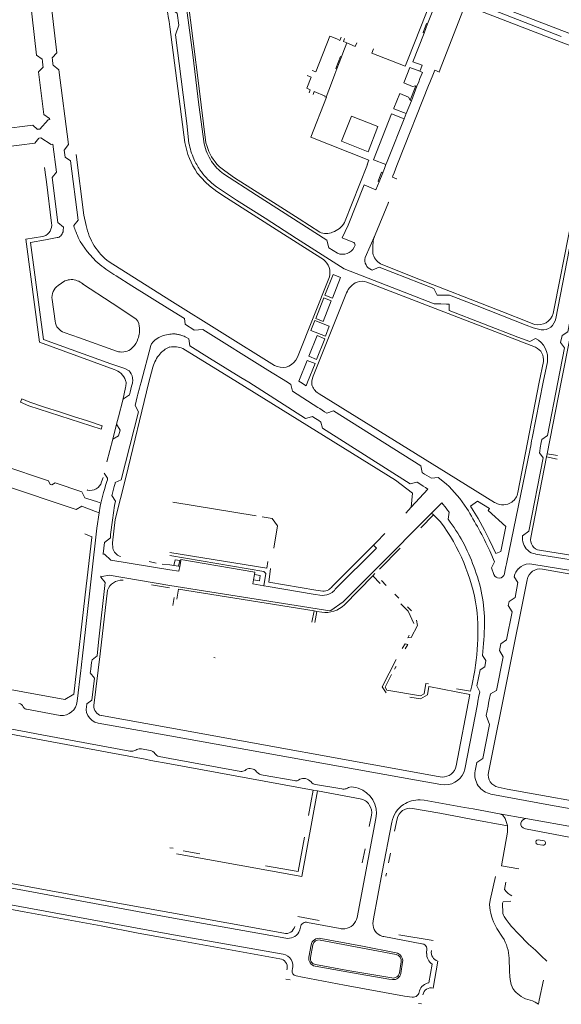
# Model space of a CAD drawing. Extents: x 145000 to 155000, y 457500 to 470000.
# Tile 408 of 548: x 152945 to 153143, y 463273 to 463632. Entities that reach past the tile are written whole.
import ezdxf

# ---------------------------------------------------------------- set-up
doc = ezdxf.new("R2010")
doc.units = 0
doc.header["$LTSCALE"] = 0.2
doc.header["$MEASUREMENT"] = 0
doc.layers.add('kant verharding', color=252, linetype='Continuous', lineweight=0)

msp = doc.modelspace()

# ---------------------------------------------------------------- linework, layer by layer
at = {"layer": 'kant verharding', "lineweight": 0}
for p, q in [((153086.87, 463617.9), (153095.68, 463640.34)), ((153093.92, 463630.56), (153097.4, 463639.47)), ((153146.94, 463626.65), (153111.01, 463640.42)), ((153113.53, 463637.25), (153142.6, 463626)), ((153000, 463629.51), (153005.54, 463587.36)), ((153093.92, 463630.56), (153092.62, 463627.27)), ((153061.05, 463624.99), (153059, 463625.84)), ((153063.06, 463619.87), (153064.52, 463623.63)), ((153064.52, 463623.63), (153067.56, 463622.32)), ((153068.17, 463623.73), (153067.56, 463622.32)), ((153073.63, 463619.96), (153074.25, 463621.45)), ((152953.52, 463617.77), (152953.61, 463617.03)), ((152957.18, 463618.18), (152957.26, 463617.51)), ((152957.26, 463617.51), (152957.45, 463615.96)), ((153060.86, 463614.17), (153062.54, 463618.53)), ((153063.06, 463619.87), (153062.54, 463618.53)), ((153085.76, 463615.15), (153073.63, 463619.96)), ((153085.86, 463615.38), (153086.87, 463617.9)), ((152953.61, 463617.03), (152953.79, 463615.49)), ((152953.79, 463615.49), (152953.86, 463614.86)), ((152957.45, 463615.96), (152957.52, 463615.5)), ((153060.86, 463614.17), (153060.14, 463612.33)), ((153085.86, 463615.38), (153085.76, 463615.15)), ((153091.05, 463613.31), (153087.49, 463614.7)), ((153091.05, 463613.31), (153091.47, 463614.27)), ((153091.47, 463614.27), (153091.93, 463615.51)), ((153096.51, 463613.72), (153096.08, 463612.53)), ((153098.24, 463613.05), (153096.51, 463613.72)), ((153060.14, 463612.33), (153058.85, 463609)), ((153090.65, 463609.48), (153091.13, 463610.68)), ((153096.08, 463612.53), (153094.77, 463609.26)), ((153058.85, 463609), (153056.91, 463603.91)), ((153094.28, 463608.1), (153083.18, 463580.15)), ((153087.6, 463602.82), (153089.63, 463608.01)), ((153090.03, 463607.9), (153087.99, 463602.61)), ((153089.63, 463608.01), (153090.03, 463607.9)), ((153090.03, 463607.9), (153090.65, 463609.48)), ((153094.77, 463609.26), (153094.28, 463608.1)), ((153087.99, 463602.61), (153087.6, 463602.82)), ((153081.65, 463599.83), (153081.59, 463599.63)), ((153081.59, 463599.63), (153086.08, 463597.89)), ((153086.08, 463597.89), (153087.99, 463602.61)), ((152952.67, 463592.26), (152955.75, 463595.67)), ((152956.27, 463595.72), (152955.75, 463595.67)), ((152956.23, 463596.12), (152956.27, 463595.72)), ((153079.66, 463581.64), (153085.32, 463595.95)), ((153085.32, 463595.95), (153080.8, 463597.77)), ((153086.08, 463597.89), (153085.32, 463595.95)), ((152951.99, 463592.18), (152952.55, 463592.24)), ((152952.55, 463592.24), (152952.67, 463592.26)), ((152953.08, 463589.04), (152952.37, 463588.99)), ((152953.08, 463589.04), (152956.84, 463586.68)), ((152956.84, 463586.68), (152957.42, 463586.74)), ((152957.42, 463586.74), (152958.71, 463576.6)), ((152961.5, 463584.59), (152961.84, 463582.01)), ((153079.16, 463580.41), (153079.66, 463581.64)), ((152954.43, 463578.3), (152954.87, 463574.74)), ((153063.65, 463558.2), (153071.96, 463579.37)), ((153071.95, 463579.36), (153072.55, 463580.88)), ((153078.18, 463577.89), (153077.71, 463576.67)), ((153078.73, 463579.34), (153078.18, 463577.89)), ((153078.73, 463579.34), (153079.16, 463580.41)), ((153081.73, 463576.36), (153082.73, 463578.97)), ((153082.73, 463578.97), (153083.18, 463580.15)), ((152954.87, 463574.74), (152955.08, 463573.08)), ((153076.29, 463573.1), (153077.59, 463576.37)), ((153077.71, 463576.67), (153077.59, 463576.37)), ((153081.23, 463575.21), (153081.73, 463576.36)), ((153082.75, 463574.08), (153082.58, 463574.14)), ((152955.08, 463573.08), (152956.93, 463557.96)), ((153076.29, 463573.1), (153075.09, 463570.12)), ((152961.23, 463556.55), (152961.18, 463555.33)), ((152965.05, 463557.07), (152965.07, 463556.95)), ((152960.29, 463553.34), (152960.6, 463553.7)), ((152965.73, 463554.97), (152965.98, 463554.32)), ((152965.98, 463554.32), (152966.02, 463554.23)), ((153067.2, 463549.2), (153067.47, 463549.98)), ((152977.88, 463543.84), (153000, 463529.92)), ((153133.24, 463512.76), (153071.79, 463536.46)), ((153064.37, 463532.58), (153052.24, 463502.2)), ((152957.11, 463530.22), (152958.2, 463522.22)), ((153038.08, 463506.15), (153000, 463529.92)), ((152985.67, 463511.95), (152986.56, 463512.76)), ((152999.76, 463512.79), (153000, 463512.87)), ((153024.7, 463500), (153004.76, 463512.31)), ((153136.06, 463507.54), (153134.58, 463500)), ((153137.52, 463507.46), (153136.04, 463500)), ((152993.86, 463505.56), (152992.33, 463500)), ((152984.11, 463499.88), (152984.12, 463500)), ((152986.1, 463498.58), (152986.37, 463499.62)), ((152986.37, 463499.62), (152986.44, 463500)), ((152989.26, 463498.79), (152989.01, 463497.83)), ((152989.57, 463500), (152989.26, 463498.79)), ((153051.7, 463500), (153051.73, 463500.37)), ((153051.73, 463500.37), (153052.02, 463501.44)), ((153052.24, 463502.2), (153052.02, 463501.44)), ((153134.58, 463500), (153126.71, 463459.84)), ((153136.04, 463500), (153132, 463479.68)), ((153137.42, 463473.98), (153142.53, 463500)), ((152983.9, 463498.09), (152982.9, 463493.46)), ((152985.27, 463495.46), (152985.53, 463496.43)), ((152985.53, 463496.43), (152986.1, 463498.58)), ((152988.42, 463495.62), (152988.17, 463494.66)), ((152989.01, 463497.83), (152988.42, 463495.62)), ((153044.64, 463496.77), (153053.92, 463490.85)), ((152949.08, 463492.7), (152954.37, 463490.98)), ((152988.17, 463494.66), (152987.34, 463491.48)), ((152954.37, 463490.98), (152959.82, 463489.22)), ((152959.82, 463489.22), (152964.89, 463487.57)), ((153053.92, 463490.85), (153054.61, 463490.42)), ((153054.61, 463490.42), (153056.39, 463489.29)), ((153056.39, 463489.29), (153057.16, 463488.79)), ((152964.89, 463487.57), (152970.01, 463485.9)), ((152980.64, 463484.68), (152979.24, 463479.26)), ((152981.9, 463482.59), (152980.64, 463484.68)), ((153052.43, 463487.17), (153054.26, 463486.02)), ((152981.35, 463480.46), (152981.9, 463482.59)), ((152979.24, 463479.26), (152977.12, 463471.02)), ((152979.24, 463479.26), (152981.35, 463480.46)), ((153131.8, 463478.71), (153131.44, 463476.86)), ((153132, 463479.68), (153131.8, 463478.71)), ((153134.94, 463476.14), (153135.27, 463478.02)), ((153135.27, 463478.02), (153135.46, 463479.11)), ((153131.21, 463475.71), (153122.63, 463433.88)), ((153131.44, 463476.86), (153131.21, 463475.71)), ((153134.62, 463474.33), (153134.73, 463474.95)), ((153134.73, 463474.95), (153134.94, 463476.14)), ((153137.19, 463472.79), (153137.42, 463473.98)), ((153141.19, 463473.26), (153137.42, 463473.98)), ((153131.49, 463443.41), (153137.19, 463472.79)), ((153141.04, 463472.04), (153137.19, 463472.79)), ((153091.91, 463467.11), (153092.04, 463467.03)), ((153092.04, 463467.03), (153092.82, 463466.55)), ((153092.82, 463466.55), (153094.43, 463465.56)), ((152975.73, 463465.3), (152975.16, 463463.67)), ((152977.1, 463463.9), (152976.76, 463462.75)), ((152977.27, 463464.49), (152977.1, 463463.9)), ((152980.06, 463463.13), (152979.76, 463461.97)), ((152980.13, 463463.42), (152980.06, 463463.13)), ((153089.92, 463463.6), (153090.05, 463463.63)), ((153090.05, 463463.63), (153090.74, 463463.18)), ((153090.74, 463463.18), (153092.32, 463462.16)), ((153094.43, 463465.56), (153095.34, 463465)), ((152956.42, 463462.77), (152956.99, 463462.59)), ((152969.95, 463460.77), (152970.07, 463460.74)), ((152974.94, 463456), (152975.89, 463459.84)), ((152976.22, 463460.93), (152975.89, 463459.84)), ((152976.76, 463462.75), (152976.22, 463460.93)), ((152979.27, 463460.11), (152979, 463459.06)), ((152979.76, 463461.97), (152979.27, 463460.11)), ((153087.95, 463454.52), (153093.95, 463461.08)), ((153087.95, 463454.52), (153088.38, 463459.61)), ((153092.32, 463462.16), (153093.15, 463461.61)), ((153093.15, 463461.61), (153093.95, 463461.08)), ((152969.04, 463457.92), (152969.81, 463457.7)), ((152969.81, 463457.7), (152973.7, 463456.41)), ((152973.7, 463456.41), (152974.94, 463456)), ((152979, 463459.06), (152978.92, 463458.76)), ((153031.51, 463451.3), (153001.14, 463456.35)), ((153095.36, 463452.35), (153099.08, 463456.1)), ((153099.08, 463456.1), (153099.62, 463455.47)), ((152968.76, 463454.47), (152967.96, 463454.86)), ((152968.76, 463454.47), (152972.98, 463452.92)), ((152972.98, 463452.92), (152974.28, 463452.44)), ((153075.15, 463431.98), (153095.36, 463452.35)), ((153085.92, 463452.31), (153087.95, 463454.52)), ((153095.36, 463452.35), (153095.99, 463451.74)), ((153101.71, 463452.67), (153101.39, 463450.07)), ((153091.38, 463447), (153095.99, 463451.74)), ((153095.99, 463451.74), (153098.26, 463449.5)), ((153098.26, 463449.5), (153098.63, 463449.12)), ((153098.26, 463449.5), (153098.63, 463449.12)), ((152969.09, 463444.72), (152971.65, 463443.74)), ((152976.17, 463441.64), (152975.78, 463437.43)), ((153074.17, 463440.6), (153075.3, 463441.73)), ((153075.3, 463441.73), (153078.37, 463444.84)), ((153059.15, 463425.57), (153074.17, 463440.6)), ((153076.42, 463431.9), (153083.89, 463439.57)), ((153176.78, 463431.94), (153134.71, 463438.79)), ((152975.78, 463437.43), (152975.77, 463437.29)), ((152975.78, 463437.43), (152976.19, 463437.39)), ((152978.5, 463435.22), (152976.19, 463437.39)), ((152978.5, 463435.22), (153000, 463431.65)), ((152981.87, 463436.52), (152981.99, 463436.48)), ((152992.45, 463434.71), (152995.02, 463434.1)), ((153003.6, 463435.06), (153003.18, 463432.94)), ((153003.98, 463434.99), (153003.6, 463435.06)), ((153003.6, 463432.86), (153003.98, 463434.99)), ((152997.28, 463433.72), (153000, 463433.5)), ((153001.5, 463433.23), (153000, 463433.5)), ((153000, 463431.65), (153003.29, 463431.11)), ((153003.18, 463432.94), (153001.5, 463433.23)), ((153003.6, 463432.86), (153003.18, 463432.94)), ((153003.29, 463431.11), (153003.6, 463432.86)), ((153117.17, 463432.33), (153118.03, 463429.94)), ((153122.06, 463431.08), (153121.88, 463430.2)), ((153122.42, 463432.86), (153122.06, 463431.08)), ((153122.63, 463433.88), (153122.42, 463432.86)), ((153127.95, 463432.86), (153127.85, 463432.78)), ((153131.88, 463433.77), (153175.53, 463426.65)), ((152974.92, 463429.33), (152974.88, 463428.98)), ((152975.36, 463429.28), (152974.92, 463429.33)), ((152975.36, 463429.28), (152977.91, 463429.66)), ((153000, 463425.98), (152977.91, 463429.66)), ((152983, 463427.91), (152982.87, 463427.91)), ((153030.53, 463428.03), (153030.29, 463426.58)), ((153030.85, 463429.98), (153030.53, 463428.03)), ((153063.58, 463418.93), (153073.92, 463429.48)), ((153073.92, 463429.48), (153074.69, 463430.26)), ((153076.63, 463426.64), (153073.92, 463429.48)), ((153077.11, 463427.71), (153078.85, 463425.96)), ((153116.07, 463357.86), (153130.12, 463428.05)), ((153125.44, 463429.11), (153125.51, 463429.43)), ((152993.31, 463426.17), (152999.84, 463425.15)), ((153002.53, 463420.94), (153003.21, 463424.56)), ((153003.21, 463424.56), (153052.54, 463416.7)), ((153030.29, 463426.58), (153034.29, 463425.84)), ((153035.79, 463425.58), (153034.29, 463425.84)), ((153035.79, 463425.58), (153052.22, 463422.81)), ((153001.62, 463421.57), (153001.14, 463418.67)), ((153052.22, 463422.81), (153055.56, 463422.35)), ((153082.02, 463422.74), (153083.43, 463421.29)), ((153123.3, 463418.65), (153123.6, 463420.12)), ((153051.79, 463412.61), (153052.54, 463416.7)), ((153052.54, 463416.7), (153053.56, 463416.53)), ((153052.81, 463412.44), (153053.56, 463416.53)), ((153053.56, 463416.53), (153055.35, 463416.25)), ((153086.62, 463418.12), (153088.04, 463416.68)), ((153120.03, 463402.23), (153120.52, 463404.73)), ((152967.69, 463396), (152967.96, 463398.29)), ((152967.96, 463398.29), (152968.07, 463399.27)), ((152971.68, 463398.84), (152971.54, 463397.9)), ((153016.04, 463399.67), (153016.53, 463399.57)), ((153113.9, 463400.46), (153115.15, 463398.63)), ((153115.15, 463398.63), (153114.71, 463396.33)), ((152966.27, 463383.77), (152967.57, 463394.95)), ((152967.57, 463394.95), (152967.69, 463396)), ((152971.22, 463395.63), (152971.07, 463394.63)), ((152971.54, 463397.9), (152971.22, 463395.63)), ((152971.07, 463394.63), (152971, 463394.15)), ((153104.44, 463388.29), (153109.56, 463387.47)), ((153104.32, 463360.22), (153109.33, 463386.21)), ((153112.62, 463385.69), (153112.25, 463383.81)), ((153112.79, 463386.59), (153112.62, 463385.69)), ((153112.9, 463387.16), (153112.79, 463386.59)), ((153116.12, 463383.04), (153116.49, 463384.95)), ((153116.49, 463384.95), (153116.67, 463385.85)), ((153116.67, 463385.85), (153116.79, 463386.42)), ((152947.61, 463380.91), (152947.78, 463380.88)), ((152947.78, 463380.88), (152960.11, 463378.59)), ((153112.05, 463382.76), (153107.43, 463359.04)), ((153112.25, 463383.81), (153112.05, 463382.76)), ((153115.22, 463378.54), (153115.91, 463381.99)), ((153115.91, 463381.99), (153116.12, 463383.04)), ((152975.07, 463378.52), (153000, 463374.07)), ((152992.8, 463365.79), (152989.68, 463366.37)), ((152993.08, 463362.22), (152991.03, 463362.64)), ((153000, 463362.93), (152996.16, 463363.63)), ((153025.85, 463358.22), (153000, 463362.93)), ((153000, 463360.95), (152993.08, 463362.22)), ((153052.25, 463351.37), (153000, 463360.95)), ((153030.36, 463359.04), (153029.23, 463359.23)), ((153111.22, 463358.4), (153111.79, 463361.4)), ((153045.26, 463354.85), (153034.06, 463356.84)), ((153049.46, 463355.6), (153049.28, 463355.64)), ((153062.66, 463351.84), (153053.11, 463353.41)), ((153052.25, 463351.37), (153050.5, 463342.17)), ((153053.86, 463351.08), (153052.25, 463351.37)), ((153069.36, 463348.24), (153053.86, 463351.08)), ((153110.47, 463344.53), (153107.31, 463345.1)), ((153120.05, 463342.8), (153110.47, 463344.53)), ((153068.25, 463305.03), (153075.09, 463341.08)), ((153072.58, 463338.07), (153073.43, 463342.21)), ((153082.77, 463340.87), (153081.9, 463336.39)), ((153106.57, 463341.4), (153109.76, 463340.79)), ((153120.13, 463342.78), (153120.05, 463342.8)), ((153120.05, 463342.8), (153120.13, 463342.78)), ((153129.69, 463341.05), (153120.13, 463342.78)), ((153148.78, 463337.59), (153129.69, 463341.05)), ((153109.76, 463340.79), (153122.96, 463338.32)), ((153001.26, 463330.18), (153000, 463330.37)), ((153010.99, 463328.17), (153004.86, 463329.27)), ((153070.11, 463324.87), (153071.11, 463329.95)), ((153080.44, 463328.43), (153079.72, 463324.91)), ((153078.93, 463321.12), (153078.73, 463320.09)), ((153116.63, 463311.24), (153118.65, 463319.9)), ((153000, 463306.76), (153041.52, 463299.25)), ((153000, 463304.99), (153042.21, 463297.45)), ((153046.6, 463305.28), (153054.42, 463303.82)), ((153050.21, 463303.18), (153062.04, 463300.92)), ((153074.25, 463304.53), (153074.08, 463303.61)), ((153041.33, 463291.6), (153000, 463298.87)), ((153076.54, 463298.5), (153076.65, 463298.43)), ((153077.93, 463298), (153091.86, 463295.43)), ((153083.37, 463298.71), (153095.94, 463296.59)), ((153000, 463297.24), (153040.08, 463289.94)), ((153050.65, 463290.54), (153051.47, 463294.95)), ((153051.28, 463290.4), (153052.11, 463294.99)), ((153054.73, 463296.77), (153082.41, 463291.51)), ((153093.65, 463293.67), (153093.56, 463291.85)), ((153095.3, 463292.93), (153095.28, 463292.81)), ((153084.3, 463288.77), (153083.61, 463284.85)), ((153084.79, 463288.71), (153084.1, 463284.62)), ((153095.59, 463287.99), (153094.34, 463281.18)), ((153097.65, 463289.1), (153095.92, 463279.27)), ((153042.73, 463286.32), (153042.64, 463285.86)), ((153044.55, 463285.73), (153044.66, 463286.23)), ((153042.27, 463282.54), (153043.83, 463282.24)), ((153090.62, 463273.65), (153091.63, 463273.55))]:
    msp.add_line(p, q, dxfattribs=at)
at = {"layer": 'kant verharding', "lineweight": 0, "flags": 128}
for points in [[(153018.02, 463665.41), (153016.03, 463664.83), (153012.97, 463663.81), (153007.5, 463663.51), (153004.47, 463663.43), (153002.38, 463663.37), (153002.92, 463660.25), (153003, 463659.81), (153003.08, 463659.35), (153003.41, 463659.41), (153005.08, 463658.26), (153007.19, 463641.85), (153006.03, 463641.75), (153005.47, 463641.01), (153008.35, 463619.36), (153010.64, 463601.13), (153012.5, 463586.83)], [(152965.51, 463645.37), (152970.04, 463646.23), (152969.3, 463649.29), (152994.23, 463658.23), (152995.3, 463657.52), (152996.38, 463646.72), (152996.86, 463645.06), (152998.59, 463638.13), (152999.3, 463634.3), (152999.42, 463633.26), (152999.74, 463631.46), (153000, 463629.51)], [(152949.02, 463640.87), (152951.49, 463619.22), (152953.52, 463617.77)], [(152956.34, 463641.85), (152958.89, 463620.03), (152957.18, 463618.18)], [(153000, 463641.1), (153000.7, 463635.74), (153002.73, 463634.51), (153003.32, 463630.1), (153002.09, 463626.65), (153006.15, 463594.27), (153006.99, 463587.16)], [(153006.42, 463640.72), (153010.58, 463607.97), (153013.15, 463587.31)], [(153139.69, 463525.08), (153142.3, 463538.58), (153143.43, 463544.15), (153147.23, 463563.8), (153149.43, 463575.6), (153153.78, 463597.43), (153157.66, 463618.1), (153156.29, 463618.66), (153139.98, 463624.88), (153107.58, 463637.36), (153107.01, 463635.91), (153099.07, 463615.64), (153098.08, 463613.11)], [(153092.62, 463627.27), (153092.28, 463627.44), (153093.54, 463630.68), (153093.92, 463630.56)], [(153051.83, 463613.61), (153053.14, 463613.14), (153058.29, 463626.14), (153059, 463625.84)], [(153061.05, 463624.99), (153061.96, 463624.58), (153062.39, 463625.72)], [(153064.52, 463623.63), (153063.25, 463624.12), (153063.65, 463625.23)], [(153091.93, 463615.51), (153088.57, 463616.81), (153092.62, 463627.27)], [(153062.54, 463618.53), (153062.15, 463618.66), (153060.47, 463614.34), (153060.86, 463614.17)], [(152953.86, 463614.86), (152952.23, 463613.15), (152954.16, 463597.62), (152956.23, 463596.12)], [(152957.52, 463615.5), (152959.61, 463613.88), (152963.06, 463586.69), (152961.5, 463584.59)], [(153087.49, 463614.7), (153085.25, 463609.13), (153088.44, 463607.8), (153089.63, 463608.01)], [(153158.15, 463613.72), (153152.57, 463584.42), (153146.89, 463555.36), (153146.28, 463552.23), (153146.08, 463551.21), (153145.73, 463549.46), (153145.51, 463548.32), (153140.56, 463523.27)], [(153050.72, 463605.44), (153051.18, 463606.58), (153049.96, 463607.11), (153051.52, 463611.18), (153050.02, 463611.74)], [(153091.13, 463610.68), (153091.99, 463612.86), (153091.05, 463613.31)], [(153072.55, 463580.88), (153051.34, 463589.31), (153057.03, 463603.86), (153056.91, 463603.91)], [(153056.91, 463603.91), (153056.52, 463604.06), (153056.59, 463604.21), (153052.6, 463605.9), (153052.22, 463604.85)], [(153087.6, 463602.82), (153086.91, 463603.9), (153083.81, 463605.23), (153081.65, 463599.83)], [(153066.15, 463597), (153075.78, 463593.21), (153072.2, 463584.03), (153062.55, 463587.9), (153066.15, 463597)], [(153080.8, 463597.77), (153074.23, 463581.11), (153078.73, 463579.34)], [(152937.3, 463590.3), (152938.57, 463592.21), (152950.11, 463593.64), (152951.78, 463592.16)], [(152952.27, 463588.98), (152950.86, 463587.13), (152939.49, 463585.64), (152937.61, 463587.09)], [(152961.84, 463582.01), (152963.87, 463580.65), (152966.63, 463559.11), (152965.05, 463557.07)], [(152965.93, 463583.06), (152968.74, 463560.91), (152969.5, 463557.14)], [(153017.18, 463579.47), (153018.14, 463578.56), (153020.08, 463576.99), (153023.57, 463574.51), (153039.07, 463564.62), (153047.15, 463559.54), (153054.59, 463554.73)], [(152958.71, 463576.6), (152957.17, 463574.6), (152959.23, 463558.27), (152961.23, 463556.55)], [(153010.02, 463576.25), (153013.02, 463572.94), (153014.48, 463571.54), (153017.17, 463569.54), (153020.63, 463567.23), (153040.04, 463554.84), (153052.7, 463546.84), (153055.95, 463544.71)], [(153019.52, 463576), (153031.64, 463568.15), (153057.25, 463551.77), (153057.92, 463549.03), (153061.08, 463547)], [(153077.59, 463576.37), (153077.15, 463576.55), (153075.86, 463573.28), (153076.29, 463573.1)], [(153082.58, 463574.14), (153081.06, 463574.76), (153081.23, 463575.21)], [(153015.91, 463572.06), (153016.98, 463571.17), (153024.3, 463566.39), (153034.72, 463559.78), (153046.21, 463552.4), (153063.52, 463541.39), (153096.35, 463528.55), (153097.69, 463528.54), (153098.74, 463528.53), (153100.79, 463528.5), (153101.77, 463528.49), (153101.78, 463526.2), (153126.76, 463516.48), (153131.08, 463514.83), (153133.19, 463516.01)], [(153075.09, 463570.12), (153070.78, 463571.92), (153064.95, 463557.29)], [(153071.15, 463545.47), (153074.85, 463553.75), (153079.61, 463565.49), (153079.57, 463565.65)], [(153066.69, 463551.04), (153062.81, 463552.6), (153064.95, 463557.29)], [(152954.16, 463553.21), (152953.69, 463553.06), (152947.59, 463552.17), (152952.52, 463514.63), (152979.69, 463504.71)], [(152958.93, 463552.7), (152954.77, 463551.91), (152949.29, 463550.98), (152954.01, 463515.53), (152978.48, 463506.73)], [(153074.85, 463553.75), (153074.24, 463552.15), (153074.04, 463551.47), (153073.9, 463549.62), (153073.97, 463547.06)], [(152967.39, 463551.35), (152969.91, 463547.64), (152973.08, 463544.09), (152974.57, 463542.87)], [(153141.34, 463500), (153143.77, 463512.52), (153142.3, 463514.47), (153142.86, 463517.1), (153144.96, 463518.33), (153150.24, 463545.31), (153148.83, 463547.51)], [(153135.23, 463519.08), (153132.37, 463519.84), (153129.77, 463520.81), (153111.38, 463528.09), (153101.84, 463531.76), (153100.79, 463531.76), (153098.76, 463531.75), (153097.7, 463531.74), (153097.35, 463531.74), (153096.17, 463534.23), (153076.26, 463541.96), (153073.7, 463540.87), (153073.43, 463540.99)], [(153076.73, 463543.21), (153088.5, 463538.48), (153120.91, 463525.76), (153130.81, 463521.94), (153132.84, 463521.09)], [(153142.53, 463500), (153145.89, 463517.11), (153151.14, 463544.63)], [(152980.42, 463538.81), (152986.15, 463535.18), (153000, 463526.56)], [(153058.18, 463538.38), (153046.55, 463509.19), (153045.87, 463508.03)], [(153062.23, 463538.14), (153059.23, 463530.62), (153056.49, 463531.74), (153059.46, 463539.22), (153062.23, 463538.14)], [(152961.93, 463536.94), (152961.8, 463536.91), (152959.29, 463535.23)], [(152986.94, 463523.59), (152979.06, 463528.85), (152968.27, 463535.88)], [(153058.82, 463529.7), (153055.83, 463522.18), (153053.14, 463523.24), (153056.14, 463530.76), (153058.82, 463529.7)], [(153000, 463526.56), (153005.38, 463523.21), (153005.58, 463521.15), (153006.48, 463520.58), (153008.09, 463519.54), (153008.89, 463519.02), (153012.07, 463519.28), (153035.68, 463504.44), (153042.88, 463500)], [(153051.35, 463518.86), (153056.66, 463516.8), (153058.1, 463520.41), (153052.82, 463522.47), (153051.35, 463518.86)], [(152961.58, 463518.13), (152967.1, 463516.2), (152980.64, 463511.33)], [(153000, 463517.52), (152997.54, 463517.03), (152995.99, 463516.35), (152994.66, 463515.47), (152993.91, 463514.74), (152993.39, 463513.96), (152993.1, 463513.35), (152989.57, 463500)], [(153056.51, 463515.82), (153053.49, 463508.28), (153050.62, 463509.48), (153053.62, 463517), (153056.51, 463515.82)], [(153006.07, 463516.29), (153006.88, 463515.78), (153007.25, 463513.31), (153014.51, 463508.79), (153025.89, 463501.8), (153028.74, 463500)], [(152986.44, 463500), (152986.54, 463500.5), (152986.46, 463501.61), (152986.26, 463502.38), (152985.97, 463503.08), (152985.63, 463503.67), (152985.2, 463504.13), (152984.76, 463504.47), (152983.66, 463504.97), (152978.48, 463506.73)], [(153050.19, 463500), (153052.96, 463506.82), (153050.04, 463507.99), (153047.04, 463500.39), (153047.65, 463500)], [(152992.33, 463500), (152983.95, 463465.34), (152980.16, 463449.95), (152979.17, 463441.45), (152979.22, 463439.51)], [(153088.38, 463459.61), (153082.22, 463464.3), (153024.7, 463500)], [(153028.74, 463500), (153049.48, 463486.85), (153051.6, 463487.4)], [(153042.88, 463500), (153044.13, 463499.23), (153044.64, 463496.77)], [(153047.65, 463500), (153049.67, 463498.71), (153050.19, 463500)], [(153135.46, 463479.11), (153137.58, 463480.63), (153141.34, 463500)], [(152985.27, 463495.46), (152983.2, 463493.95), (152983.01, 463493.75), (152982.9, 463493.46)], [(153118.29, 463456.22), (153098.1, 463468.65), (153054.45, 463495.74)], [(152970.01, 463485.9), (152975.39, 463484.14), (152974.97, 463482.92), (152948.62, 463491.36), (152945.59, 463492.72), (152946.07, 463493.97), (152949.08, 463492.7)], [(152982.9, 463493.46), (152981.35, 463487.44), (152981.33, 463487.35), (152980.64, 463484.68)], [(152987.34, 463491.48), (152988.65, 463489.29), (152982.27, 463464.51), (152980.13, 463463.42)], [(153057.16, 463488.79), (153059.68, 463489.55), (153091.48, 463469.55), (153091.91, 463467.11)], [(153051.6, 463487.4), (153051.95, 463487.48), (153052.43, 463487.17)], [(153054.26, 463486.02), (153054.92, 463485.6), (153054.97, 463485.44)], [(153054.97, 463485.44), (153055.62, 463483.29), (153087.51, 463463.05), (153089.92, 463463.6)], [(153128.52, 463444.07), (153130.76, 463445.78), (153135.99, 463472.47), (153134.62, 463474.33)], [(152937.11, 463468.52), (152939.17, 463469.64), (152955.86, 463464.14), (152956.42, 463462.77)], [(152976.12, 463466.92), (152977.32, 463465.07), (152977.27, 463464.49)], [(152967.96, 463454.86), (152965.9, 463453.68), (152938.69, 463462.71), (152937.72, 463464.76)], [(152956.99, 463462.59), (152958.3, 463463.35), (152967.95, 463460.09), (152969.04, 463457.92)], [(153095.34, 463465), (153097.71, 463465.31), (153100.66, 463463.01)], [(152974.28, 463452.44), (152974.65, 463454.83), (152974.94, 463456)], [(152978.92, 463458.76), (152980.18, 463456.62), (152979.84, 463455.12), (152979.08, 463449.81), (152978.45, 463444.5), (152978.35, 463443.3), (152976.17, 463441.64)], [(153116.45, 463454.05), (153115.9, 463453.25), (153122.39, 463447.44), (153120.61, 463438.31), (153118.72, 463437.62), (153117.61, 463439.87), (153116.37, 463442.76), (153114.67, 463446.13), (153112.31, 463450.34), (153110.48, 463453.32), (153109.47, 463454.85), (153112.03, 463456.71), (153116.45, 463454.05)], [(153118.29, 463456.22), (153118.61, 463456.05), (153118.29, 463456.22)], [(152968.07, 463399.27), (152969.44, 463410.97), (152973.42, 463446.8), (152974.28, 463452.44)], [(153037.88, 463439.56), (153039.22, 463447.75), (153037.32, 463450.34), (153033.62, 463450.92)], [(152879.9, 463400.84), (152897.46, 463395.65), (152910.17, 463391.78), (152930.59, 463387.18), (152931.02, 463390.04), (152961.81, 463384.38), (152965.03, 463386.33), (152969.6, 463425.7), (152969.91, 463428.79), (152971.59, 463443.45)], [(153035.74, 463434.73), (153035.3, 463432.21), (153000, 463438.01)], [(153060.29, 463424.59), (153075.27, 463439.53), (153074.17, 463440.6)], [(153116.55, 463438.59), (153118.26, 463434.58), (153117.17, 463432.33)], [(153034.29, 463425.84), (153035.02, 463430.26), (153034.21, 463430.99), (153000, 463436.85)], [(153003.6, 463435.06), (153001.9, 463435.35), (153001.5, 463433.23)], [(153003.98, 463434.99), (153004.07, 463435.48), (153030.99, 463430.84), (153030.85, 463429.98)], [(153176.61, 463430.52), (153156.2, 463433.73), (153133.19, 463437.42)], [(153036.64, 463432.2), (153036.09, 463427.21), (153053.16, 463424.19), (153055.7, 463423.85)], [(153075.15, 463431.98), (153063.09, 463420.04), (153058.62, 463416.87)], [(153135.74, 463431.9), (153154.38, 463428.64), (153175.12, 463425.1)], [(152974.88, 463428.98), (152976.48, 463426.99), (152974.01, 463405.35), (152973.56, 463400.37), (152971.68, 463398.84)], [(153030.85, 463429.98), (153032.95, 463429.6), (153032.66, 463427.66), (153030.53, 463428.03)], [(153123.6, 463420.12), (153125.75, 463421.52), (153126.76, 463426.98), (153125.44, 463429.11)], [(153125.8, 463430.32), (153125.58, 463429.76), (153125.51, 463429.43)], [(152977.33, 463424.2), (152974.68, 463401.04), (152972.39, 463382.22)], [(153000, 463425.98), (153058.34, 463416.68), (153058.62, 463416.87)], [(153084.12, 463419.22), (153086.78, 463416.55), (153088.85, 463412.12)], [(153120.52, 463404.73), (153122.67, 463406.14), (153124.7, 463416.38), (153123.3, 463418.65)], [(153087.14, 463407.8), (153086.7, 463406.87), (153087.9, 463406.95), (153090.18, 463411.36), (153089.84, 463413.32)], [(153084.62, 463402.99), (153085.73, 463404.68), (153086.69, 463404.46), (153085.79, 463402.91)], [(153116.79, 463386.42), (153118.94, 463387.65), (153121.38, 463399.9), (153120.03, 463402.23)], [(153082.51, 463398.93), (153077.39, 463389.06), (153078.77, 463386.83)], [(153082.4, 463396.42), (153082.29, 463396.32), (153081.85, 463395.5)], [(153114.71, 463396.33), (153113.07, 463395.26), (153111.83, 463389.38), (153112.9, 463387.16)], [(152971, 463394.15), (152972.58, 463392.17), (152971.66, 463384.22), (152969.83, 463382.81)], [(153094.25, 463390.09), (153093.27, 463390.28), (153092.62, 463386.46), (153091.29, 463385.73), (153079.11, 463387.84), (153078.5, 463388.9), (153080.81, 463393.49)], [(153087.48, 463385.29), (153091.37, 463384.66), (153093.84, 463386.13), (153094.36, 463389.17), (153109.33, 463386.21)], [(152969.76, 463382.58), (152969.62, 463381.83), (152969.51, 463380.66), (152969.72, 463379.65), (152970.15, 463378.56), (152970.76, 463377.7)], [(152969.83, 463382.81), (152969.77, 463382.76), (152969.76, 463382.58)], [(152970.76, 463377.7), (152971.71, 463376.72), (152972.65, 463376.12), (152973.87, 463375.73)], [(153111.79, 463361.4), (153114, 463362.92), (153116.44, 463375.29), (153115.22, 463378.54)], [(152991.03, 463362.64), (152977.24, 463365.18), (152927.01, 463374.56)], [(152985.43, 463365.61), (152953.39, 463371.54), (152934.69, 463375.06)], [(153000, 463371.16), (152986.92, 463373.49), (152973.87, 463375.73)], [(153000, 463374.07), (153097.8, 463356.34), (153099.17, 463356.15)], [(153100.23, 463353.31), (153098.71, 463353.38), (153084.41, 463356.02), (153000, 463371.16)], [(153068.61, 463352.05), (153067.8, 463352.32), (153066.1, 463352.59)], [(153160.88, 463344.99), (153122.88, 463351.73), (153119.64, 463352.42)], [(153053.86, 463351.08), (153048.11, 463319.89), (153002.47, 463328.12)], [(153161.38, 463341.91), (153138.63, 463345.96), (153116.98, 463349.97)], [(153088.38, 463344.68), (153098.35, 463342.98), (153106.57, 463341.4)], [(153107.31, 463345.1), (153092.7, 463347.74), (153091.16, 463347.83)], [(153120.13, 463342.78), (153121.29, 463342.26), (153122.2, 463341.09), (153122.96, 463338.5), (153122.96, 463338.32)], [(153129.69, 463341.05), (153129.09, 463340.84), (153128.52, 463340.47), (153128.16, 463340.01), (153127.9, 463339.33), (153127.9, 463338.71), (153128.15, 463338.1), (153128.68, 463337.65), (153129.6, 463337.28), (153148.07, 463333.79), (153148.8, 463333.77), (153149.44, 463333.9), (153149.87, 463334.15), (153150.23, 463334.43), (153150.52, 463334.86), (153150.61, 463335.3), (153150.53, 463336.33), (153150.24, 463336.84), (153149.71, 463337.32), (153149.25, 463337.49)], [(153080.93, 463339.76), (153077.4, 463321.44), (153074.25, 463304.53)], [(153127.13, 463322.66), (153120.84, 463323.78), (153123.04, 463336.1), (153122.96, 463338.32)], [(153049.08, 463334.26), (153046.76, 463321.71), (153034.91, 463323.85)], [(153134.17, 463333.27), (153133.68, 463333.12), (153133.46, 463332.94), (153133.3, 463332.63), (153133.41, 463331.99), (153133.8, 463331.66), (153134.02, 463331.58), (153135.87, 463331.29), (153136.28, 463331.31), (153136.52, 463331.43), (153136.77, 463331.71), (153136.83, 463331.99), (153136.81, 463332.29), (153136.72, 463332.56), (153136.58, 463332.76), (153136.39, 463332.89), (153134.17, 463333.27)], [(152925.38, 463320.45), (152938.16, 463318.04), (152979.71, 463310.4), (153000, 463306.76)], [(152924.99, 463318.91), (152938.6, 463316.34), (153000, 463304.99)], [(153124.6, 463312.84), (153123.92, 463313.27), (153123.27, 463313.75), (153122.66, 463314.28), (153121.87, 463315.12), (153122.34, 463317.82)], [(153000, 463298.87), (152937.32, 463310.49), (152923.83, 463312.93)], [(152924.06, 463311.24), (152947, 463307.05), (152974.97, 463301.89), (152988.49, 463299.32), (153000, 463297.24)], [(153118.73, 463301.65), (153117.9, 463303.38), (153117.51, 463304.4), (153117.18, 463305.44), (153116.92, 463306.49), (153116.71, 463307.57), (153116.57, 463308.65), (153116.49, 463309.74), (153116.63, 463311.24)], [(153124.26, 463310.88), (153121.4, 463310.62), (153121.23, 463310.16), (153121.34, 463306.41), (153121.52, 463305.87), (153121.76, 463305.38), (153122.56, 463304.19)], [(153047.05, 463299.61), (153047.37, 463300.45), (153047.62, 463301.47)], [(153123.19, 463293.12), (153122.92, 463294.09), (153122.59, 463295.05), (153122.2, 463295.99), (153121.75, 463296.9), (153121.24, 463297.78), (153119.13, 463300.94), (153118.73, 463301.65)], [(153137.32, 463289.01), (153135.29, 463291.04), (153133.21, 463293.02), (153130.69, 463295.3), (153126.98, 463299.05), (153124.5, 463301.74), (153123.6, 463302.81), (153122.56, 463304.19)], [(153054.98, 463297.35), (153070.24, 463294.47), (153082.43, 463292.1)], [(153124.35, 463280.56), (153123.94, 463282.38), (153123.8, 463283.44), (153123.7, 463285.46), (153123.62, 463290.1), (153123.54, 463291.12), (153123.4, 463292.12), (153123.19, 463293.12)], [(153081.12, 463282.34), (153079.76, 463282.48), (153066.53, 463284.79), (153052.92, 463287.26)], [(153080.9, 463282.93), (153064.82, 463285.71), (153053.09, 463287.79)], [(153088.23, 463275.93), (153085.52, 463276.36), (153063.66, 463280.37), (153048.34, 463283.23), (153045.98, 463283.73)], [(153134.34, 463273.34), (153133.73, 463273.78), (153133.08, 463274.17), (153132.09, 463274.64), (153130.35, 463275.03), (153129.55, 463275.35), (153128.77, 463275.73), (153128.03, 463276.17), (153127.32, 463276.66), (153126.14, 463277.65), (153125.7, 463278.1), (153125.3, 463278.59), (153124.96, 463279.11), (153124.67, 463279.67), (153124.35, 463280.56)], [(153134.34, 463273.34), (153134.58, 463274.81), (153136.1, 463282.12)]]:
    msp.add_lwpolyline(points, dxfattribs=at)
at = {"layer": 'kant verharding', "lineweight": 0}
for centre, radius, start, end in [((153032, 463591.59), 26.8, 189.0939, 214.9228), ((153031.79, 463591.73), 25.21, 190.4569, 204.224), ((153030.25, 463590.75), 18.17, 192.4602, 214.3255), ((153031.35, 463591.71), 18.72, 193.5964, 220.8136), ((153031.85, 463591.5), 25.17, 203.6709, 214.0825), ((153030.34, 463590.58), 18.16, 213.7321, 233.4226), ((153033.61, 463593.28), 27.63, 215.0954, 230.1616), ((152952.7, 463557.25), 4.29, 289.8976, 9.5475), ((152983.16, 463561.96), 18.77, 195.4881, 201.8514), ((152991.9, 463561.97), 22.91, 192.1721, 232.2639), ((153057.05, 463562.07), 7.65, 287.0444, 329.6178), ((152958.84, 463554.69), 1.99, 272.628, 317.0286), ((152958.75, 463555.12), 2.33, 322.29, 342.0125), ((152958.38, 463555.47), 2.8, 337.6003, 357.264), ((152993.96, 463565.78), 30.24, 202.4663, 208.5098), ((153056.92, 463559.33), 5.16, 243.1684, 297.4166), ((153062.89, 463551.58), 4.93, 248.5147, 331.0917), ((153066.53, 463550.11), 0.943, 351.6334, 80.5807), ((153074.93, 463544.57), 3.88, 166.6372, 247.359), ((153079.73, 463548.27), 5.88, 191.8199, 239.3173), ((153003.85, 463578.81), 46.36, 230.8412, 239.6494), ((153052.3, 463539.86), 6.06, 345.8764, 53.0407), ((152962.53, 463530.85), 5.45, 126.435, 186.6364), ((152964.2, 463531.92), 5.51, 91.334, 114.307), ((152964, 463530.78), 6.65, 50.0101, 89.4253), ((153070.9, 463530.07), 6.99, 112.509, 158.9467), ((153069.92, 463532.07), 4.77, 66.8815, 110.8726), ((153134.18, 463526.66), 5.73, 256.4082, 344.035), ((152963.15, 463522.87), 4.99, 187.491, 251.7636), ((152985.46, 463520.53), 3.41, 358.1633, 64.1879), ((152981.49, 463518.85), 7.54, 336.1378, 11.989), ((153135.69, 463523.98), 4.92, 264.5841, 351.7361), ((153001.31, 463509.44), 8.18, 85.7364, 99.2168), ((153001.29, 463509.83), 7.79, 75.67, 85.3625), ((153001.91, 463510.63), 6.88, 69.6843, 79.0155), ((153002.24, 463510.11), 7.27, 58.2285, 73.577), ((152981.36, 463517.95), 7.35, 315.0381, 343.0233), ((153129.48, 463508.76), 8.14, 350.8151, 62.8981), ((152982.51, 463516.8), 5.79, 251.1099, 302.997), ((153005.75, 463502.21), 12.36, 139.2273, 164.2539), ((153003.82, 463503.85), 9.82, 114.4208, 139.1225), ((153001.35, 463503.13), 9.8, 69.6731, 97.9479), ((153131.15, 463508.26), 4.97, 351.7107, 65.0973), ((153040.95, 463511.33), 5.93, 241.0742, 326.1381), ((152977.8, 463498.59), 6.41, 18.9487, 72.8231), ((152981.51, 463499.36), 2.69, 13.6482, 28.9767), ((152962.54, 463501.5), 21.64, 350.9343, 355.6871), ((153055.77, 463499.9), 4.07, 178.6085, 196.6875), ((153057.24, 463500.75), 5.73, 200.6203, 240.922), ((152971.12, 463464.81), 4.2, 255.6106, 344.276), ((153068.81, 463428.64), 46.86, 32.8324, 47.1751), ((153121.75, 463460.45), 5, 304.3074, 352.997), ((153121.36, 463461.08), 5.74, 241.3926, 303.9923), ((153053.69, 463419.23), 58.51, 34.8535, 38.2764), ((152957.9, 463362.76), 175.84, 25.5466, 31.2757), ((153041.2, 463406.62), 71.45, 9.0543, 36.5055), ((153051.62, 463412.04), 62.63, 19.3985, 37.3834), ((152972.43, 463443.43), 0.844, 158.0458, 178.7413), ((153134.41, 463443.15), 5.96, 171.1486, 227.2782), ((153135.34, 463442.66), 3.92, 169.0255, 260.7384), ((152983.41, 463440.56), 4.32, 194.0243, 249.1141), ((153133.81, 463442.34), 4.95, 226.0038, 262.8159), ((153057.95, 463412.04), 56.71, 359.9189, 21.5244), ((153131.04, 463428.02), 5.73, 136.5484, 156.3298), ((153130.7, 463428.45), 5.18, 123.2986, 137.3754), ((153131.17, 463427.94), 5.88, 83.0236, 123.1319), ((153134.91, 463427.09), 4.89, 80.1708, 168.5942), ((152982.62, 463422.28), 5.64, 87.4834, 160.0349), ((153119.92, 463430.63), 2.01, 200.1566, 347.4359), ((153055.92, 463427.57), 3.73, 266.6927, 301.4919), ((153055.59, 463428.16), 4.4, 301.0381, 323.9586), ((153055.58, 463428.17), 5.92, 301.1619, 322.724), ((153055.91, 463427.59), 5.24, 266.1044, 301.3821), ((153056.85, 463425.58), 9.46, 260.8421, 315.3034), ((153023.93, 463408.96), 88.28, 345.9146, 5.7893), ((152983.09, 463414.85), 131.6, 353.7196, 358.7401), ((152944.85, 463381.06), 1.9, 21.358, 83.0001), ((152947.92, 463382.28), 1.4, 202.0901, 257.0152), ((152960.56, 463384.31), 5.74, 265.5692, 354.562), ((152975.76, 463381.84), 3.39, 173.5846, 258.1472), ((152985.3, 463370.69), 5.26, 283.8806, 300.7951), ((152989.15, 463363.57), 2.85, 79.2992, 114.1518), ((152986.06, 463367.68), 2.16, 253.0173, 283.4377), ((152992.51, 463363.27), 2.53, 33.7444, 83.2352), ((152996.83, 463366.28), 2.74, 215.8497, 255.6965), ((153029.06, 463356.97), 2.27, 85.6062, 135.9996), ((153029.46, 463356.53), 2.67, 35.484, 70.1129), ((153099.34, 463361.22), 5.07, 268.0609, 348.6342), ((153100.25, 463360.67), 7.36, 269.8378, 347.1861), ((153026.04, 463361.3), 3.09, 266.5713, 296.7062), ((153034.35, 463360.42), 3.59, 220.6983, 265.3453), ((153045.9, 463356.88), 2.12, 252.2963, 313.4862), ((153048.82, 463352.3), 3.37, 82.0826, 115.6205), ((153048.87, 463352.41), 3.24, 37.0505, 79.565), ((153118.29, 463357.05), 7.2, 169.1888, 259.4895), ((153120.61, 463356.95), 4.63, 168.7146, 257.8978), ((153053.31, 463355.67), 2.27, 215.1456, 264.8731), ((153063.37, 463354.68), 2.92, 256.0822, 287.9831), ((153066.62, 463348.41), 4.21, 97.0495, 123.9667), ((153065.61, 463342.88), 9.66, 349.2841, 71.8631), ((153068.45, 463343.24), 5.08, 348.3854, 79.6419), ((153090.75, 463337.9), 9.99, 124.3358, 169.2826), ((153087.56, 463339.86), 4.9, 80.3719, 168.0344), ((153090.79, 463337.44), 10.4, 87.975, 123.08), ((153063.08, 463306.13), 5.29, 277.191, 347.9986), ((153042.31, 463302.41), 3.26, 256.0788, 348.0175), ((153049.65, 463301.21), 2.05, 74.1387, 172.7805), ((153078.79, 463302.72), 4.79, 169.3292, 241.9674), ((153043.08, 463302), 4.63, 259.1376, 329.0176), ((153062.99, 463305.44), 4.62, 258.0459, 279.2615), ((153078.76, 463302.58), 4.66, 243.059, 259.804), ((153054.43, 463294.38), 3.02, 79.6161, 169.1856), ((153054.34, 463294.53), 2.28, 80.1031, 168.4299), ((153091.66, 463293.43), 2, 6.814, 84.2213), ((153040.55, 463287.4), 4.27, 344.2101, 79.5602), ((153081.96, 463289.18), 2.37, 350.0986, 79.0781), ((153081.86, 463289.19), 2.97, 350.5971, 78.9264), ((153098, 463291.72), 4.44, 178.2311, 237.1417), ((153098.52, 463292.27), 3.29, 170.5212, 254.6665), ((153039.73, 463286.91), 3.05, 348.9093, 83.5626), ((153053.42, 463290.03), 2.81, 169.3739, 259.7969), ((153053.48, 463290), 2.24, 169.6121, 260.0497), ((153046.29, 463285.46), 1.76, 171.2786, 259.9646), ((153081.3, 463285.25), 2.35, 260.0552, 350.2142), ((153081.41, 463285.05), 2.73, 263.9688, 350.8833), ((153095.19, 463276.72), 4.54, 100.8607, 159.7236), ((153088.48, 463278.37), 2.45, 264.1337, 358.3643), ((153095.22, 463276.3), 3.06, 76.8793, 171.0193)]:
    msp.add_arc(centre, radius, start, end, dxfattribs=at)

doc.saveas('drawing.dxf')
